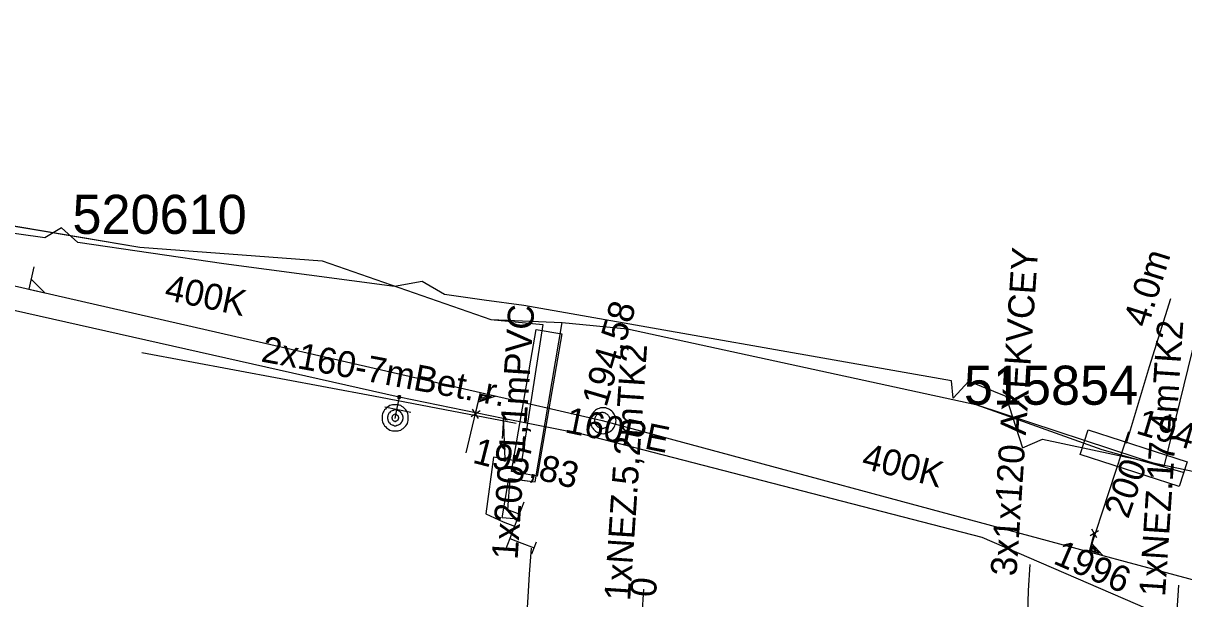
# Model space of a CAD drawing. Extents: x -746464 to -745690, y -1051581 to -1049993.
# Drawn here: x -746216.64 to -746172.06, y -1051013.3 to -1050991.19 of the extents above; entities that cross this region are included whole.
import ezdxf

# ---------------------------------------------------------------- set-up
doc = ezdxf.new("R2010")
doc.units = 0
for name, color, linetype in [('45_Eltodo_popisy', 7, 'Continuous'), ('45_Eltodo_vedeni_NN_zemni', 7, 'Continuous'), ('48_Prazs_plynarenska_STL_popisy', 7, 'Continuous'), ('51_PVaK_kanal_jednotna_neoverena poloha_pripojka', 7, 'Continuous'), ('51_PVaK_kanal_jednotna_overena poloha_rad', 7, 'Continuous'), ('51_PVaK_kanal_objekty', 7, 'Continuous'), ('51_PVaK_kanal_popisy', 7, 'Continuous'), ('51_PVaK_vodovod_chranicky_objekty', 7, 'Continuous'), ('51_PVaK_vodovod_overena poloha_pripojka', 7, 'Continuous'), ('51_PVaK_vodovod_overena poloha_rad', 7, 'Continuous'), ('51_PVaK_vodovod_popisy', 7, 'Continuous'), ('55_PREdi_chranicky', 7, 'Continuous'), ('55_PREdi_NN', 7, 'Continuous'), ('55_PREdi_NN_pripojovaci_misto', 7, 'Continuous'), ('55_PREdi_stavby_popisy', 7, 'Continuous'), ('55_PREdi_VN_popisy', 7, 'Continuous')]:
    doc.layers.add(name, color=color, linetype=linetype)

msp = doc.modelspace()

# ---------------------------------------------------------------- linework, layer by layer
at = {"layer": '45_Eltodo_vedeni_NN_zemni'}
for points in [[(-746215.18, -1050999.05), (-746215.81, -1050999.44), (-746224.28, -1050998.24), (-746225.84, -1050997.87), (-746227.53, -1050997.63), (-746229.38, -1050996.91), (-746230.31, -1050995.07), (-746230.95, -1050993.44), (-746230.77, -1050991.19)], [(-746180.92, -1051005.6), (-746180.99, -1051004.93), (-746197.42, -1051002.04), (-746198.94, -1051001.825), (-746200.46, -1051001.61), (-746201.32, -1051001.11), (-746202.38, -1051001.31), (-746208.94, -1051000.43), (-746214.55, -1050999.61), (-746215.18, -1050999.05)], [(-746180.92, -1051005.6), (-746180.32, -1051004.946), (-746178.898, -1051005.52), (-746178.261, -1051007.505), (-746177.489, -1051007.173), (-746150.364, -1051012.954), (-746149.778, -1051009.919), (-746149.388, -1051009.999)]]:
    msp.add_lwpolyline(points, dxfattribs=at)
at = {"layer": '51_PVaK_kanal_jednotna_neoverena poloha_pripojka'}
for p, q in [((-746199.63, -1051007.69), (-746199.079, -1051005.379)), ((-746174.19, -1051006.89), (-746175.698, -1051011.493))]:
    msp.add_line(p, q, dxfattribs=at)
at = {"layer": '51_PVaK_kanal_jednotna_overena poloha_rad'}
for points in [[(-746229.75, -1050998.36), (-746199.079, -1051005.379), (-746194.4, -1051006.45)], [(-746194.4, -1051006.45), (-746175.698, -1051011.493), (-746168.07, -1051013.55)]]:
    msp.add_lwpolyline(points, dxfattribs=at)
at = {"layer": '51_PVaK_kanal_objekty'}
for p, q in [((-746199.086, -1051006.087), (-746199.439, -1051006.311)), ((-746199.161, -1051006.381), (-746199.386, -1051006.023)), ((-746175.344, -1051010.695), (-746175.666, -1051010.886)), ((-746175.405, -1051010.96), (-746175.592, -1051010.632))]:
    msp.add_line(p, q, dxfattribs=at)
for points in [[(-746216.236, -1051000.548), (-746216.433, -1051001.408), (-746215.819, -1051001.548), (-746216.344, -1051001.02)], [(-746199.27, -1051006.205), (-746199.081, -1051005.381), (-746198.493, -1051005.515), (-746199.166, -1051005.752)], [(-746199.104, -1051005.68), (-746199.049, -1051005.44), (-746198.674, -1051005.526), (-746199.108, -1051005.679)], [(-746199.041, -1051005.603), (-746199.014, -1051005.483), (-746198.821, -1051005.527), (-746199.045, -1051005.602)], [(-746193.87, -1051006.46), (-746193.88, -1051006.41), (-746193.88, -1051006.36), (-746193.9, -1051006.31), (-746193.92, -1051006.26), (-746193.94, -1051006.21), (-746193.97, -1051006.17), (-746194, -1051006.13), (-746194.04, -1051006.09), (-746194.08, -1051006.06), (-746194.12, -1051006.03), (-746194.17, -1051006.01), (-746194.22, -1051005.99), (-746194.27, -1051005.97), (-746194.32, -1051005.97), (-746194.37, -1051005.96), (-746194.42, -1051005.97), (-746194.47, -1051005.97), (-746194.52, -1051005.99), (-746194.57, -1051006.01), (-746194.62, -1051006.03), (-746194.66, -1051006.06), (-746194.7, -1051006.09), (-746194.74, -1051006.13), (-746194.77, -1051006.17), (-746194.8, -1051006.21), (-746194.82, -1051006.26), (-746194.84, -1051006.31), (-746194.86, -1051006.36), (-746194.86, -1051006.41), (-746194.87, -1051006.46), (-746194.86, -1051006.51), (-746194.86, -1051006.56), (-746194.84, -1051006.61), (-746194.82, -1051006.66), (-746194.8, -1051006.71), (-746194.77, -1051006.75), (-746194.74, -1051006.79), (-746194.7, -1051006.83), (-746194.66, -1051006.86), (-746194.62, -1051006.89), (-746194.57, -1051006.91), (-746194.52, -1051006.93), (-746194.47, -1051006.95), (-746194.42, -1051006.95), (-746194.37, -1051006.96), (-746194.32, -1051006.95), (-746194.27, -1051006.95), (-746194.22, -1051006.93), (-746194.17, -1051006.91), (-746194.12, -1051006.89), (-746194.08, -1051006.86), (-746194.04, -1051006.83), (-746194, -1051006.79), (-746193.97, -1051006.75), (-746193.94, -1051006.71), (-746193.92, -1051006.66), (-746193.9, -1051006.61), (-746193.88, -1051006.56), (-746193.88, -1051006.51), (-746193.87, -1051006.46)], [(-746194.1, -1051006.45), (-746194.1, -1051006.42), (-746194.106, -1051006.39), (-746194.112, -1051006.36), (-746194.124, -1051006.33), (-746194.142, -1051006.3), (-746194.16, -1051006.276), (-746194.178, -1051006.252), (-746194.202, -1051006.228), (-746194.226, -1051006.21), (-746194.25, -1051006.192), (-746194.28, -1051006.174), (-746194.31, -1051006.162), (-746194.34, -1051006.156), (-746194.37, -1051006.15), (-746194.4, -1051006.15), (-746194.43, -1051006.15), (-746194.46, -1051006.156), (-746194.49, -1051006.162), (-746194.52, -1051006.174), (-746194.55, -1051006.192), (-746194.574, -1051006.21), (-746194.598, -1051006.228), (-746194.622, -1051006.252), (-746194.64, -1051006.276), (-746194.658, -1051006.3), (-746194.676, -1051006.33), (-746194.688, -1051006.36), (-746194.694, -1051006.39), (-746194.7, -1051006.42), (-746194.7, -1051006.45), (-746194.7, -1051006.48), (-746194.694, -1051006.51), (-746194.688, -1051006.54), (-746194.676, -1051006.57), (-746194.658, -1051006.6), (-746194.64, -1051006.624), (-746194.622, -1051006.648), (-746194.598, -1051006.672), (-746194.574, -1051006.69), (-746194.55, -1051006.708), (-746194.52, -1051006.726), (-746194.49, -1051006.738), (-746194.46, -1051006.744), (-746194.43, -1051006.75), (-746194.4, -1051006.75), (-746194.37, -1051006.75), (-746194.34, -1051006.744), (-746194.31, -1051006.738), (-746194.28, -1051006.726), (-746194.25, -1051006.708), (-746194.226, -1051006.69), (-746194.202, -1051006.672), (-746194.178, -1051006.648), (-746194.16, -1051006.624), (-746194.142, -1051006.6), (-746194.124, -1051006.57), (-746194.112, -1051006.54), (-746194.106, -1051006.51), (-746194.1, -1051006.48), (-746194.1, -1051006.45)], [(-746175.503, -1051010.771), (-746175.698, -1051011.493), (-746175.183, -1051011.632), (-746175.61, -1051011.167)], [(-746175.592, -1051011.25), (-746175.649, -1051011.46), (-746175.319, -1051011.549), (-746175.595, -1051011.249)], [(-746175.574, -1051011.336), (-746175.603, -1051011.441), (-746175.434, -1051011.487), (-746175.578, -1051011.335)]]:
    msp.add_lwpolyline(points, dxfattribs=at)
at = {"layer": '51_PVaK_vodovod_chranicky_objekty'}
for p, q in [((-746202.249, -1051005.599), (-746202.149, -1051005.499)), ((-746202.249, -1051005.499), (-746202.149, -1051005.599)), ((-746202.249, -1051005.499), (-746202.249, -1051005.519)), ((-746202.249, -1051005.499), (-746202.229, -1051005.499)), ((-746202.249, -1051005.599), (-746202.249, -1051005.579)), ((-746202.249, -1051005.599), (-746202.229, -1051005.599)), ((-746202.149, -1051005.499), (-746202.169, -1051005.499)), ((-746202.149, -1051005.599), (-746202.169, -1051005.599)), ((-746202.149, -1051005.499), (-746202.149, -1051005.519)), ((-746202.149, -1051005.599), (-746202.149, -1051005.579)), ((-746201.76, -1051006.151), (-746202.76, -1051005.946)), ((-746198.231, -1051007.14), (-746198.174, -1051006.14)), ((-746198.191, -1051007.904), (-746198.171, -1051007.903)), ((-746198.191, -1051007.904), (-746198.087, -1051007.999)), ((-746198.191, -1051007.904), (-746198.191, -1051007.924)), ((-746198.187, -1051008.003), (-746198.188, -1051007.983)), ((-746198.092, -1051007.899), (-746198.187, -1051008.003)), ((-746198.187, -1051008.003), (-746198.167, -1051008.003)), ((-746198.092, -1051007.899), (-746198.112, -1051007.9)), ((-746198.087, -1051007.999), (-746198.107, -1051008)), ((-746198.092, -1051007.899), (-746198.091, -1051007.919)), ((-746198.087, -1051007.999), (-746198.088, -1051007.979))]:
    msp.add_line(p, q, dxfattribs=at)
for points in [[(-746201.854, -1051006.35), (-746201.854, -1051006.304), (-746201.854, -1051006.244), (-746201.869, -1051006.198), (-746201.884, -1051006.138), (-746201.915, -1051006.092), (-746201.945, -1051006.047), (-746201.975, -1051006.016), (-746202.021, -1051005.971), (-746202.051, -1051005.941), (-746202.096, -1051005.91), (-746202.142, -1051005.88), (-746202.202, -1051005.865), (-746202.248, -1051005.85), (-746202.308, -1051005.85), (-746202.354, -1051005.85), (-746202.415, -1051005.85), (-746202.46, -1051005.85), (-746202.505, -1051005.865), (-746202.566, -1051005.88), (-746202.612, -1051005.91), (-746202.657, -1051005.941), (-746202.687, -1051005.971), (-746202.733, -1051006.016), (-746202.763, -1051006.047), (-746202.793, -1051006.092), (-746202.824, -1051006.138), (-746202.839, -1051006.198), (-746202.854, -1051006.244), (-746202.854, -1051006.304), (-746202.854, -1051006.35), (-746202.854, -1051006.41), (-746202.854, -1051006.456), (-746202.839, -1051006.501), (-746202.824, -1051006.562), (-746202.793, -1051006.607), (-746202.763, -1051006.653), (-746202.733, -1051006.683), (-746202.687, -1051006.729), (-746202.657, -1051006.759), (-746202.612, -1051006.789), (-746202.566, -1051006.819), (-746202.505, -1051006.835), (-746202.46, -1051006.85), (-746202.415, -1051006.85), (-746202.354, -1051006.85), (-746202.308, -1051006.85), (-746202.248, -1051006.85), (-746202.202, -1051006.835), (-746202.142, -1051006.819), (-746202.096, -1051006.789), (-746202.051, -1051006.759), (-746202.021, -1051006.729), (-746201.975, -1051006.683), (-746201.945, -1051006.653), (-746201.915, -1051006.607), (-746201.884, -1051006.562), (-746201.869, -1051006.501), (-746201.854, -1051006.456), (-746201.854, -1051006.41), (-746201.854, -1051006.35)], [(-746202.149, -1051005.549), (-746202.149, -1051005.544), (-746202.15, -1051005.539), (-746202.151, -1051005.534), (-746202.153, -1051005.529), (-746202.156, -1051005.524), (-746202.159, -1051005.52), (-746202.162, -1051005.516), (-746202.166, -1051005.512), (-746202.17, -1051005.509), (-746202.174, -1051005.506), (-746202.179, -1051005.503), (-746202.184, -1051005.501), (-746202.189, -1051005.5), (-746202.194, -1051005.499), (-746202.199, -1051005.499), (-746202.204, -1051005.499), (-746202.209, -1051005.5), (-746202.214, -1051005.501), (-746202.219, -1051005.503), (-746202.224, -1051005.506), (-746202.228, -1051005.509), (-746202.232, -1051005.512), (-746202.236, -1051005.516), (-746202.239, -1051005.52), (-746202.242, -1051005.524), (-746202.245, -1051005.529), (-746202.247, -1051005.534), (-746202.248, -1051005.539), (-746202.249, -1051005.544), (-746202.249, -1051005.549), (-746202.249, -1051005.554), (-746202.248, -1051005.559), (-746202.247, -1051005.564), (-746202.245, -1051005.569), (-746202.242, -1051005.574), (-746202.239, -1051005.578), (-746202.236, -1051005.582), (-746202.232, -1051005.586), (-746202.228, -1051005.589), (-746202.224, -1051005.592), (-746202.219, -1051005.595), (-746202.214, -1051005.597), (-746202.209, -1051005.598), (-746202.204, -1051005.599), (-746202.199, -1051005.599), (-746202.194, -1051005.599), (-746202.189, -1051005.598), (-746202.184, -1051005.597), (-746202.179, -1051005.595), (-746202.174, -1051005.592), (-746202.17, -1051005.589), (-746202.166, -1051005.586), (-746202.162, -1051005.582), (-746202.159, -1051005.578), (-746202.156, -1051005.574), (-746202.153, -1051005.569), (-746202.151, -1051005.564), (-746202.15, -1051005.559), (-746202.149, -1051005.554), (-746202.149, -1051005.549)], [(-746202.051, -1051006.35), (-746202.051, -1051006.319), (-746202.066, -1051006.289), (-746202.066, -1051006.259), (-746202.081, -1051006.229), (-746202.096, -1051006.198), (-746202.112, -1051006.168), (-746202.127, -1051006.153), (-746202.157, -1051006.123), (-746202.172, -1051006.107), (-746202.202, -1051006.092), (-746202.233, -1051006.077), (-746202.263, -1051006.062), (-746202.293, -1051006.062), (-746202.324, -1051006.047), (-746202.354, -1051006.047), (-746202.384, -1051006.047), (-746202.415, -1051006.062), (-746202.445, -1051006.062), (-746202.475, -1051006.077), (-746202.505, -1051006.092), (-746202.536, -1051006.107), (-746202.551, -1051006.123), (-746202.581, -1051006.153), (-746202.596, -1051006.168), (-746202.612, -1051006.198), (-746202.627, -1051006.229), (-746202.642, -1051006.259), (-746202.642, -1051006.289), (-746202.657, -1051006.319), (-746202.657, -1051006.35), (-746202.657, -1051006.38), (-746202.642, -1051006.41), (-746202.642, -1051006.441), (-746202.627, -1051006.471), (-746202.612, -1051006.501), (-746202.596, -1051006.532), (-746202.581, -1051006.547), (-746202.551, -1051006.577), (-746202.536, -1051006.592), (-746202.505, -1051006.607), (-746202.475, -1051006.623), (-746202.445, -1051006.638), (-746202.415, -1051006.638), (-746202.384, -1051006.653), (-746202.354, -1051006.653), (-746202.324, -1051006.653), (-746202.293, -1051006.638), (-746202.263, -1051006.638), (-746202.233, -1051006.623), (-746202.202, -1051006.607), (-746202.172, -1051006.592), (-746202.157, -1051006.577), (-746202.127, -1051006.547), (-746202.112, -1051006.532), (-746202.096, -1051006.501), (-746202.081, -1051006.471), (-746202.066, -1051006.441), (-746202.066, -1051006.41), (-746202.051, -1051006.38), (-746202.051, -1051006.35)], [(-746202.218, -1051006.35), (-746202.218, -1051006.335), (-746202.233, -1051006.319), (-746202.233, -1051006.304), (-746202.233, -1051006.289), (-746202.248, -1051006.289), (-746202.248, -1051006.274), (-746202.263, -1051006.259), (-746202.278, -1051006.244), (-746202.293, -1051006.244), (-746202.293, -1051006.229), (-746202.308, -1051006.229), (-746202.324, -1051006.229), (-746202.339, -1051006.213), (-746202.354, -1051006.213), (-746202.369, -1051006.213), (-746202.384, -1051006.229), (-746202.399, -1051006.229), (-746202.415, -1051006.229), (-746202.415, -1051006.244), (-746202.43, -1051006.244), (-746202.445, -1051006.259), (-746202.46, -1051006.274), (-746202.475, -1051006.289), (-746202.475, -1051006.304), (-746202.475, -1051006.319), (-746202.49, -1051006.335), (-746202.49, -1051006.35), (-746202.49, -1051006.365), (-746202.475, -1051006.38), (-746202.475, -1051006.395), (-746202.475, -1051006.41), (-746202.46, -1051006.426), (-746202.445, -1051006.441), (-746202.43, -1051006.456), (-746202.415, -1051006.471), (-746202.399, -1051006.471), (-746202.384, -1051006.471), (-746202.369, -1051006.486), (-746202.354, -1051006.486), (-746202.339, -1051006.486), (-746202.324, -1051006.471), (-746202.308, -1051006.471), (-746202.293, -1051006.471), (-746202.278, -1051006.456), (-746202.263, -1051006.441), (-746202.248, -1051006.426), (-746202.248, -1051006.41), (-746202.233, -1051006.41), (-746202.233, -1051006.395), (-746202.233, -1051006.38), (-746202.218, -1051006.365), (-746202.218, -1051006.35)], [(-746198.137, -1051008.001), (-746198.132, -1051008.001), (-746198.127, -1051008), (-746198.122, -1051007.999), (-746198.117, -1051007.996), (-746198.112, -1051007.993), (-746198.109, -1051007.99), (-746198.105, -1051007.987), (-746198.101, -1051007.983), (-746198.098, -1051007.978), (-746198.095, -1051007.974), (-746198.092, -1051007.969), (-746198.091, -1051007.964), (-746198.09, -1051007.959), (-746198.089, -1051007.954), (-746198.089, -1051007.949), (-746198.09, -1051007.944), (-746198.091, -1051007.939), (-746198.092, -1051007.934), (-746198.094, -1051007.929), (-746198.097, -1051007.924), (-746198.101, -1051007.921), (-746198.104, -1051007.917), (-746198.108, -1051007.913), (-746198.112, -1051007.91), (-746198.116, -1051007.907), (-746198.121, -1051007.904), (-746198.126, -1051007.903), (-746198.131, -1051007.902), (-746198.136, -1051007.901), (-746198.141, -1051007.901), (-746198.146, -1051007.902), (-746198.151, -1051007.903), (-746198.156, -1051007.904), (-746198.161, -1051007.906), (-746198.166, -1051007.909), (-746198.17, -1051007.913), (-746198.174, -1051007.916), (-746198.178, -1051007.92), (-746198.181, -1051007.924), (-746198.183, -1051007.928), (-746198.186, -1051007.933), (-746198.188, -1051007.938), (-746198.189, -1051007.943), (-746198.189, -1051007.948), (-746198.189, -1051007.953), (-746198.189, -1051007.958), (-746198.188, -1051007.963), (-746198.187, -1051007.968), (-746198.184, -1051007.973), (-746198.181, -1051007.978), (-746198.178, -1051007.982), (-746198.175, -1051007.986), (-746198.171, -1051007.99), (-746198.166, -1051007.993), (-746198.162, -1051007.995), (-746198.157, -1051007.998), (-746198.152, -1051008), (-746198.147, -1051008.001), (-746198.142, -1051008.001), (-746198.137, -1051008.001)]]:
    msp.add_lwpolyline(points, dxfattribs=at)
at = {"layer": '51_PVaK_vodovod_overena poloha_pripojka'}
for p, q in [((-746198.21, -1051006.37), (-746198.2, -1051006.6)), ((-746198.2, -1051006.6), (-746198.14, -1051007.95))]:
    msp.add_line(p, q, dxfattribs=at)
at = {"layer": '51_PVaK_vodovod_overena poloha_rad'}
for p, q in [((-746202.2, -1051005.55), (-746202.3, -1051006.04)), ((-746202.3, -1051006.04), (-746202.37, -1051006.38))]:
    msp.add_line(p, q, dxfattribs=at)
for points in [[(-746202.2, -1051005.55), (-746217.05, -1051002.22), (-746228.54, -1050999.88)], [(-746160.094, -1051029.108), (-746160.26, -1051024.8), (-746160.58, -1051019.92), (-746169.84, -1051015.26), (-746179.81, -1051010.95), (-746195.12, -1051006.99), (-746198.21, -1051006.37), (-746202.2, -1051005.55)]]:
    msp.add_lwpolyline(points, dxfattribs=at)
at = {"layer": '55_PREdi_chranicky'}
for points in [[(-746196.945, -1051002.959), (-746195.959, -1051003.129), (-746196.901, -1051008.586), (-746197.887, -1051008.416), (-746196.945, -1051002.959)], [(-746171.929, -1051008.044), (-746172.238, -1051008.994), (-746176.042, -1051007.756), (-746175.733, -1051006.806), (-746171.929, -1051008.044)]]:
    msp.add_lwpolyline(points, close=True, dxfattribs=at)
at = {"layer": '55_PREdi_NN'}
for points in [[(-746226.998, -1050997.309), (-746212.165, -1050999.794), (-746205.158, -1051000.318), (-746198.677, -1051002.57), (-746195.938, -1051002.693)], [(-746226.525, -1050997.36), (-746212.165, -1050999.794), (-746205.158, -1051000.318), (-746198.677, -1051002.57), (-746196.684, -1051002.767), (-746197.508, -1051008.035), (-746198.583, -1051007.856), (-746198.87, -1051010.042), (-746198.208, -1051010.346), (-746197.773, -1051010.516)], [(-746197.591, -1051010.05), (-746198.026, -1051009.88), (-746197.938, -1051008.68), (-746196.985, -1051008.81), (-746195.938, -1051002.693), (-746193.429, -1051002.928), (-746180.05, -1051005.843), (-746172.813, -1051008.214), (-746170.806, -1051000.008), (-746169.372, -1051000.295), (-746169.445, -1051000.455), (-746168.956, -1051000.53)], [(-746197.781, -1051010.235), (-746198.241, -1051010.193), (-746197.99, -1051008.685), (-746196.985, -1051008.81), (-746195.938, -1051002.693)], [(-746195.938, -1051002.693), (-746193.429, -1051002.928), (-746180.05, -1051005.843), (-746175.215, -1051007.569), (-746172.044, -1051008.448)], [(-746197.409, -1051009.584), (-746197.591, -1051010.05), (-746197.773, -1051010.516), (-746197.955, -1051010.982), (-746198.137, -1051011.447)], [(-746197.955, -1051010.982), (-746197.489, -1051011.164)]]:
    msp.add_lwpolyline(points, dxfattribs=at)
at = {"layer": '55_PREdi_NN_pripojovaci_misto'}
for p, q in [((-746197.489, -1051011.164), (-746197.022, -1051011.343)), ((-746197.112, -1051011.577), (-746196.933, -1051011.11))]:
    msp.add_line(p, q, dxfattribs=at)
at = {"layer": '55_PREdi_stavby_popisy'}
for points in [[(-746174.271, -1051007.325), (-746173.385, -1051004.381), (-746172.564, -1051001.762)], [(-746212.09, -1051003.842), (-746203.184, -1051005.502), (-746197.71, -1051006.557)], [(-746197.801, -1051022.522), (-746197.191, -1051012.352), (-746197.124, -1051011.354)], [(-746193.282, -1051022.67), (-746192.866, -1051013.93), (-746192.8, -1051012.932)], [(-746172.741, -1051023.545), (-746172.319, -1051013.77), (-746172.253, -1051012.772)]]:
    msp.add_lwpolyline(points, dxfattribs=at)
at = {"layer": '55_PREdi_VN_popisy'}
msp.add_lwpolyline([(-746178.335, -1051023.845), (-746178.028, -1051012.981), (-746177.962, -1051011.984)], dxfattribs=at)

# ---------------------------------------------------------------- texts
at = {"layer": '45_Eltodo_popisy'}
for s, p in [('520610', (-746214.753, -1050999.283)), ('515854', (-746180.51, -1051005.847))]:
    msp.add_text(s, height=1.5, dxfattribs=at).set_placement(p)
at = {"layer": '48_Prazs_plynarenska_STL_popisy'}
msp.add_text('OCHR.TR. PE 50 0', height=1, rotation=84.8277, dxfattribs=at).set_placement((-746193.33, -1051024.072))
at = {"layer": '51_PVaK_kanal_popisy'}
for s, rotation, p in [('400K', 348.1097, (-746211.259, -1051001.805)), ('194,58', 73.7173, (-746194.244, -1051005.972)), ('194,89', 343.3365, (-746173.943, -1051006.939)), ('195,83', 345.6525, (-746199.424, -1051008.067)), ('400K', 345.909, (-746184.482, -1051008.277)), ('200', 70.8605, (-746174.204, -1051010.262))]:
    msp.add_text(s, height=1, rotation=rotation, dxfattribs=at).set_placement(p)
at = {"layer": '51_PVaK_vodovod_popisy'}
for s, rotation, p in [('160PE', 348.4891, (-746195.878, -1051006.899)), ('1996', 336.6204, (-746177.123, -1051011.929))]:
    msp.add_text(s, height=1, rotation=rotation, dxfattribs=at).set_placement(p)
at = {"layer": '55_PREdi_stavby_popisy'}
for s, rotation, p in [('4.0m', 72.6019, (-746173.451, -1051002.921)), ('1x200-1,1mPVC', 86.1978, (-746197.656, -1051011.82)), ('1xNEZ.17,4mTK2', 86.1978, (-746172.785, -1051013.238)), ('2x160-7mBet. r.', 349.4434, (-746207.545, -1051004.18)), ('1xNEZ.5,2mTK2', 86.1978, (-746193.332, -1051013.398))]:
    msp.add_text(s, height=1, rotation=rotation, dxfattribs=at).set_placement(p)
at = {"layer": '55_PREdi_VN_popisy'}
msp.add_text('3x1x120 AXEKVCEY', height=1, rotation=86.1978, dxfattribs=at).set_placement((-746178.494, -1051012.449))

doc.saveas('drawing.dxf')
